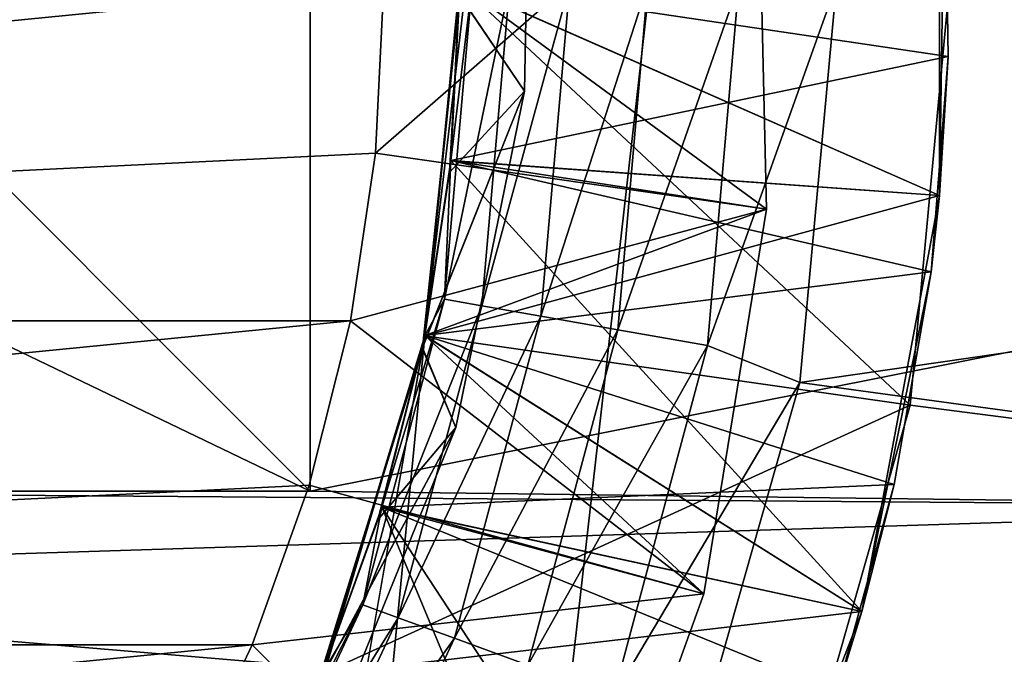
# Model space of a CAD drawing. Header units: inches. Extents: x -9.1 to 9.1, y 0 to 18.8.
# Tile 398 of 565: x 8.6815 to 8.7223, y 8.8182 to 8.8445. Entities that reach past the tile are written whole.
import ezdxf

# ---------------------------------------------------------------- set-up
doc = ezdxf.new("R2010")
doc.units = ezdxf.units.IN
doc.header["$LTSCALE"] = 65.185185
doc.header["$MEASUREMENT"] = 0
for name, color, linetype in [('204', 7, 'CONTINUOUS'), ('206', 7, 'CONTINUOUS'), ('26', 7, 'CONTINUOUS'), ('305', 7, 'CONTINUOUS'), ('306', 7, 'CONTINUOUS'), ('307', 7, 'CONTINUOUS'), ('308', 7, 'CONTINUOUS'), ('309', 7, 'CONTINUOUS'), ('312', 7, 'CONTINUOUS'), ('315', 7, 'CONTINUOUS'), ('316', 7, 'CONTINUOUS'), ('320', 7, 'CONTINUOUS'), ('321', 7, 'CONTINUOUS'), ('323', 7, 'CONTINUOUS'), ('324', 7, 'CONTINUOUS'), ('326', 7, 'CONTINUOUS'), ('328', 7, 'CONTINUOUS'), ('331', 7, 'CONTINUOUS'), ('332', 7, 'CONTINUOUS'), ('341', 7, 'CONTINUOUS'), ('346', 7, 'CONTINUOUS'), ('354', 7, 'CONTINUOUS'), ('355', 7, 'CONTINUOUS'), ('856', 7, 'CONTINUOUS'), ('951', 7, 'CONTINUOUS'), ('952', 7, 'CONTINUOUS'), ('953', 7, 'CONTINUOUS'), ('954', 7, 'CONTINUOUS'), ('955', 7, 'CONTINUOUS'), ('956', 7, 'CONTINUOUS'), ('957', 7, 'CONTINUOUS'), ('958', 7, 'CONTINUOUS')]:
    doc.layers.add(name, color=color, linetype=linetype)

msp = doc.modelspace()

# ---------------------------------------------------------------- linework, layer by layer
at = {"layer": '204', "color": 252, "linetype": 'Continuous', "true_color": 0x969696}
for points in [[(8.72, 8.846, 6.407), (8.872208, 8.80874, 6.407), (8.718383, 8.828544, 6.407), (8.72, 8.846, 6.407)], [(8.875, 8.846, 6.407), (8.872208, 8.80874, 6.407), (8.72, 8.846, 6.407), (8.875, 8.846, 6.407)], [(8.718383, 8.828544, 6.407), (8.872208, 8.80874, 6.407), (8.713585, 8.811682, 6.407), (8.718383, 8.828544, 6.407)]]:
    msp.add_3dface(points, dxfattribs=at)
at = {"layer": '206', "color": 252, "linetype": 'Continuous', "true_color": 0x969696}
for points in [[(8.72, 8.846, 6.532), (8.718383, 8.828544, 6.407), (8.718382, 8.828543, 6.532), (8.72, 8.846, 6.532)], [(8.72, 8.846, 6.407), (8.718383, 8.828544, 6.407), (8.72, 8.846, 6.532), (8.72, 8.846, 6.407)], [(8.718383, 8.828544, 6.407), (8.713585, 8.811682, 6.407), (8.718382, 8.828543, 6.532), (8.718383, 8.828544, 6.407)], [(8.718382, 8.828543, 6.532), (8.713585, 8.811682, 6.407), (8.713585, 8.811682, 6.532), (8.718382, 8.828543, 6.532)]]:
    msp.add_3dface(points, dxfattribs=at)
at = {"layer": '26', "color": 253, "linetype": 'Continuous', "true_color": 0xaab4c3}
for points in [[(8.67192, 8.305855, 6.625), (8.932, 10.832638, 6.625), (8.653742, 8.369438, 6.625), (8.67192, 8.305855, 6.625)], [(8.653742, 8.369438, 6.625), (8.932, 10.832638, 6.625), (8.698267, 8.831426, 6.625), (8.653742, 8.369438, 6.625)], [(8.776951, 7.837035, 6.625), (8.932, 10.832638, 6.625), (8.67192, 8.305855, 6.625), (8.776951, 7.837035, 6.625)], [(8.698267, 8.831426, 6.625), (8.932, 10.832638, 6.625), (8.699703, 8.846, 6.625), (8.698267, 8.831426, 6.625)], [(8.595989, 8.488177, 6.625), (8.628317, 8.430487, 6.625), (8.698267, 8.831426, 6.625), (8.595989, 8.488177, 6.625)], [(8.694016, 8.817413, 6.625), (8.595989, 8.488177, 6.625), (8.698267, 8.831426, 6.625), (8.694016, 8.817413, 6.625)], [(8.628317, 8.430487, 6.625), (8.653742, 8.369438, 6.625), (8.698267, 8.831426, 6.625), (8.628317, 8.430487, 6.625)]]:
    msp.add_3dface(points, dxfattribs=at)
at = {"layer": '305', "color": 252, "linetype": 'Continuous', "true_color": 0x969696}
for points in [[(8.699342, 8.838671, 7.041144), (8.699703, 8.845994, 7.041656), (8.699343, 8.838683, 7.045054), (8.699342, 8.838671, 7.041144)], [(8.699343, 8.838683, 7.045054), (8.699703, 8.845994, 7.041656), (8.699703, 8.846006, 7.045563), (8.699343, 8.838683, 7.045054)], [(8.698266, 8.83142, 7.040639), (8.699342, 8.838671, 7.041144), (8.698268, 8.831431, 7.044548), (8.698266, 8.83142, 7.040639)], [(8.698268, 8.831431, 7.044548), (8.699342, 8.838671, 7.041144), (8.699343, 8.838683, 7.045054), (8.698268, 8.831431, 7.044548)], [(8.696484, 8.824309, 7.040144), (8.698266, 8.83142, 7.040639), (8.696487, 8.824319, 7.044051), (8.696484, 8.824309, 7.040144)], [(8.696487, 8.824319, 7.044051), (8.698266, 8.83142, 7.040639), (8.698268, 8.831431, 7.044548), (8.696487, 8.824319, 7.044051)], [(8.694014, 8.817408, 7.039663), (8.696484, 8.824309, 7.040144), (8.694018, 8.817416, 7.04357), (8.694014, 8.817408, 7.039663)], [(8.694018, 8.817416, 7.04357), (8.696484, 8.824309, 7.040144), (8.696487, 8.824319, 7.044051), (8.694018, 8.817416, 7.04357)]]:
    msp.add_3dface(points, dxfattribs=at)
at = {"layer": '306', "color": 252, "linetype": 'Continuous', "true_color": 0x969696}
for points in [[(8.719595, 8.837236, 7.029455), (8.719595, 8.854764, 7.026513), (8.719595, 8.854767, 7.030416), (8.719595, 8.837236, 7.029455)], [(8.719595, 8.837233, 7.025553), (8.719595, 8.854764, 7.026513), (8.719595, 8.837236, 7.029455), (8.719595, 8.837233, 7.025553)], [(8.716373, 8.820001, 7.028512), (8.719595, 8.837233, 7.025553), (8.719595, 8.837236, 7.029455), (8.716373, 8.820001, 7.028512)], [(8.716373, 8.819999, 7.024606), (8.719595, 8.837233, 7.025553), (8.716373, 8.820001, 7.028512), (8.716373, 8.819999, 7.024606)], [(8.71004, 8.803654, 7.027618), (8.716373, 8.819999, 7.024606), (8.716373, 8.820001, 7.028512), (8.71004, 8.803654, 7.027618)], [(8.71004, 8.803654, 7.023711), (8.716373, 8.819999, 7.024606), (8.71004, 8.803654, 7.027618), (8.71004, 8.803654, 7.023711)]]:
    msp.add_3dface(points, dxfattribs=at)
at = {"layer": '307', "color": 252, "linetype": 'Continuous', "true_color": 0x969696}
for points in [[(8.700231, 8.846, 6.330597), (8.699343, 8.838678, 6.334625), (8.699088, 8.832936, 6.330597), (8.700231, 8.846, 6.330597)], [(8.700231, 8.846, 6.330597), (8.699088, 8.832936, 6.330597), (8.70179, 8.846, 6.326823), (8.700231, 8.846, 6.330597)], [(8.70179, 8.846, 6.326823), (8.699088, 8.832936, 6.330597), (8.700623, 8.832666, 6.326823), (8.70179, 8.846, 6.326823)], [(8.699703, 8.846, 6.334625), (8.699343, 8.838678, 6.334625), (8.700231, 8.846, 6.330597), (8.699703, 8.846, 6.334625)], [(8.70179, 8.846, 6.326823), (8.700623, 8.832666, 6.326823), (8.704273, 8.846, 6.323582), (8.70179, 8.846, 6.326823)], [(8.704273, 8.846, 6.323582), (8.700623, 8.832666, 6.326823), (8.703069, 8.832234, 6.323582), (8.704273, 8.846, 6.323582)], [(8.704273, 8.846, 6.323582), (8.703069, 8.832234, 6.323582), (8.707511, 8.846, 6.321095), (8.704273, 8.846, 6.323582)], [(8.707511, 8.846, 6.321095), (8.703069, 8.832234, 6.323582), (8.706258, 8.831672, 6.321095), (8.707511, 8.846, 6.321095)], [(8.709973, 8.831017, 6.319532), (8.711283, 8.846, 6.319532), (8.706258, 8.831672, 6.321095), (8.709973, 8.831017, 6.319532)], [(8.711283, 8.846, 6.319532), (8.707511, 8.846, 6.321095), (8.706258, 8.831672, 6.321095), (8.711283, 8.846, 6.319532)], [(8.713805, 8.829485, 6.319), (8.715328, 8.846, 6.319), (8.709973, 8.831017, 6.319532), (8.713805, 8.829485, 6.319)], [(8.709973, 8.831017, 6.319532), (8.715328, 8.846, 6.319), (8.711283, 8.846, 6.319532), (8.709973, 8.831017, 6.319532)], [(8.699343, 8.838678, 6.334625), (8.698267, 8.831426, 6.334625), (8.699088, 8.832936, 6.330597), (8.699343, 8.838678, 6.334625)], [(8.699088, 8.832936, 6.330597), (8.696486, 8.824315, 6.334625), (8.695694, 8.82027, 6.330597), (8.699088, 8.832936, 6.330597)], [(8.699088, 8.832936, 6.330597), (8.695694, 8.82027, 6.330597), (8.700623, 8.832666, 6.326823), (8.699088, 8.832936, 6.330597)], [(8.698267, 8.831426, 6.334625), (8.696486, 8.824315, 6.334625), (8.699088, 8.832936, 6.330597), (8.698267, 8.831426, 6.334625)], [(8.700623, 8.832666, 6.326823), (8.695694, 8.82027, 6.330597), (8.697159, 8.819736, 6.326823), (8.700623, 8.832666, 6.326823)], [(8.700623, 8.832666, 6.326823), (8.697159, 8.819736, 6.326823), (8.703069, 8.832234, 6.323582), (8.700623, 8.832666, 6.326823)], [(8.703069, 8.832234, 6.323582), (8.697159, 8.819736, 6.326823), (8.699492, 8.818887, 6.323582), (8.703069, 8.832234, 6.323582)], [(8.703069, 8.832234, 6.323582), (8.699492, 8.818887, 6.323582), (8.706258, 8.831672, 6.321095), (8.703069, 8.832234, 6.323582)], [(8.706258, 8.831672, 6.321095), (8.699492, 8.818887, 6.323582), (8.702535, 8.817779, 6.321095), (8.706258, 8.831672, 6.321095)], [(8.709973, 8.831017, 6.319532), (8.706258, 8.831672, 6.321095), (8.702535, 8.817779, 6.321095), (8.709973, 8.831017, 6.319532)], [(8.70608, 8.816489, 6.319532), (8.709973, 8.831017, 6.319532), (8.702535, 8.817779, 6.321095), (8.70608, 8.816489, 6.319532)], [(8.70608, 8.816489, 6.319532), (8.713805, 8.829485, 6.319), (8.709973, 8.831017, 6.319532), (8.70608, 8.816489, 6.319532)], [(8.709252, 8.813431, 6.319), (8.713805, 8.829485, 6.319), (8.70608, 8.816489, 6.319532), (8.709252, 8.813431, 6.319)], [(8.696486, 8.824315, 6.334625), (8.694016, 8.817413, 6.334625), (8.695694, 8.82027, 6.330597), (8.696486, 8.824315, 6.334625)], [(8.695694, 8.82027, 6.330597), (8.690882, 8.810785, 6.334625), (8.690152, 8.808385, 6.330597), (8.695694, 8.82027, 6.330597)], [(8.695694, 8.82027, 6.330597), (8.690152, 8.808385, 6.330597), (8.697159, 8.819736, 6.326823), (8.695694, 8.82027, 6.330597)], [(8.694016, 8.817413, 6.334625), (8.690882, 8.810785, 6.334625), (8.695694, 8.82027, 6.330597), (8.694016, 8.817413, 6.334625)], [(8.697159, 8.819736, 6.326823), (8.690152, 8.808385, 6.330597), (8.691502, 8.807605, 6.326823), (8.697159, 8.819736, 6.326823)], [(8.697159, 8.819736, 6.326823), (8.691502, 8.807605, 6.326823), (8.699492, 8.818887, 6.323582), (8.697159, 8.819736, 6.326823)], [(8.699492, 8.818887, 6.323582), (8.691502, 8.807605, 6.326823), (8.693653, 8.806363, 6.323582), (8.699492, 8.818887, 6.323582)], [(8.699492, 8.818887, 6.323582), (8.693653, 8.806363, 6.323582), (8.702535, 8.817779, 6.321095), (8.699492, 8.818887, 6.323582)]]:
    msp.add_3dface(points, dxfattribs=at)
at = {"layer": '308', "color": 252, "linetype": 'Continuous', "true_color": 0x969696}
for points in [[(8.719595, 8.837236, 6.935705), (8.719595, 8.854764, 6.932763), (8.719595, 8.854767, 6.936666), (8.719595, 8.837236, 6.935705)], [(8.719595, 8.837233, 6.931803), (8.719595, 8.854764, 6.932763), (8.719595, 8.837236, 6.935705), (8.719595, 8.837233, 6.931803)], [(8.716373, 8.820001, 6.934762), (8.719595, 8.837233, 6.931803), (8.719595, 8.837236, 6.935705), (8.716373, 8.820001, 6.934762)], [(8.716373, 8.819999, 6.930856), (8.719595, 8.837233, 6.931803), (8.716373, 8.820001, 6.934762), (8.716373, 8.819999, 6.930856)], [(8.71004, 8.803654, 6.933868), (8.716373, 8.819999, 6.930856), (8.716373, 8.820001, 6.934762), (8.71004, 8.803654, 6.933868)], [(8.71004, 8.803654, 6.929961), (8.716373, 8.819999, 6.930856), (8.71004, 8.803654, 6.933868), (8.71004, 8.803654, 6.929961)]]:
    msp.add_3dface(points, dxfattribs=at)
at = {"layer": '309', "color": 252, "linetype": 'Continuous', "true_color": 0x969696}
for points in [[(8.719595, 8.837236, 6.998205), (8.719595, 8.854764, 6.995263), (8.719595, 8.854767, 6.999166), (8.719595, 8.837236, 6.998205)], [(8.719595, 8.837233, 6.994303), (8.719595, 8.854764, 6.995263), (8.719595, 8.837236, 6.998205), (8.719595, 8.837233, 6.994303)], [(8.716373, 8.820001, 6.997262), (8.719595, 8.837233, 6.994303), (8.719595, 8.837236, 6.998205), (8.716373, 8.820001, 6.997262)], [(8.716373, 8.819999, 6.993356), (8.719595, 8.837233, 6.994303), (8.716373, 8.820001, 6.997262), (8.716373, 8.819999, 6.993356)], [(8.71004, 8.803654, 6.996368), (8.716373, 8.819999, 6.993356), (8.716373, 8.820001, 6.997262), (8.71004, 8.803654, 6.996368)], [(8.71004, 8.803654, 6.992461), (8.716373, 8.819999, 6.993356), (8.71004, 8.803654, 6.996368), (8.71004, 8.803654, 6.992461)]]:
    msp.add_3dface(points, dxfattribs=at)
at = {"layer": '312', "color": 252, "linetype": 'Continuous', "true_color": 0x969696}
for points in [[(8.719595, 8.837236, 6.966955), (8.719595, 8.854764, 6.964013), (8.719595, 8.854767, 6.967916), (8.719595, 8.837236, 6.966955)], [(8.719595, 8.837233, 6.963053), (8.719595, 8.854764, 6.964013), (8.719595, 8.837236, 6.966955), (8.719595, 8.837233, 6.963053)], [(8.716373, 8.820001, 6.966012), (8.719595, 8.837233, 6.963053), (8.719595, 8.837236, 6.966955), (8.716373, 8.820001, 6.966012)], [(8.716373, 8.819999, 6.962106), (8.719595, 8.837233, 6.963053), (8.716373, 8.820001, 6.966012), (8.716373, 8.819999, 6.962106)], [(8.71004, 8.803654, 6.965118), (8.716373, 8.819999, 6.962106), (8.716373, 8.820001, 6.966012), (8.71004, 8.803654, 6.965118)], [(8.71004, 8.803654, 6.961211), (8.716373, 8.819999, 6.962106), (8.71004, 8.803654, 6.965118), (8.71004, 8.803654, 6.961211)]]:
    msp.add_3dface(points, dxfattribs=at)
at = {"layer": '315', "color": 252, "linetype": 'Continuous', "true_color": 0x969696}
for points in [[(8.719595, 8.837236, 6.904455), (8.719595, 8.854764, 6.901513), (8.719595, 8.854767, 6.905416), (8.719595, 8.837236, 6.904455)], [(8.719595, 8.837233, 6.900553), (8.719595, 8.854764, 6.901513), (8.719595, 8.837236, 6.904455), (8.719595, 8.837233, 6.900553)], [(8.716373, 8.820001, 6.903512), (8.719595, 8.837233, 6.900553), (8.719595, 8.837236, 6.904455), (8.716373, 8.820001, 6.903512)], [(8.716373, 8.819999, 6.899606), (8.719595, 8.837233, 6.900553), (8.716373, 8.820001, 6.903512), (8.716373, 8.819999, 6.899606)], [(8.71004, 8.803654, 6.902618), (8.716373, 8.819999, 6.899606), (8.716373, 8.820001, 6.903512), (8.71004, 8.803654, 6.902618)], [(8.71004, 8.803654, 6.898711), (8.716373, 8.819999, 6.899606), (8.71004, 8.803654, 6.902618), (8.71004, 8.803654, 6.898711)]]:
    msp.add_3dface(points, dxfattribs=at)
at = {"layer": '316', "color": 252, "linetype": 'Continuous', "true_color": 0x969696}
for points in [[(8.712423, 8.836664, 7.052643), (8.712048, 8.852801, 7.05325), (8.696218, 8.838986, 7.069), (8.712423, 8.836664, 7.052643)], [(8.696218, 8.838986, 7.069), (8.712048, 8.852801, 7.05325), (8.696563, 8.846, 7.069), (8.696218, 8.838986, 7.069)], [(8.695188, 8.832039, 7.069), (8.712423, 8.836664, 7.052643), (8.696218, 8.838986, 7.069), (8.695188, 8.832039, 7.069)], [(8.709829, 8.820729, 7.052049), (8.712423, 8.836664, 7.052643), (8.695188, 8.832039, 7.069), (8.709829, 8.820729, 7.052049)], [(8.693481, 8.825226, 7.069), (8.709829, 8.820729, 7.052049), (8.695188, 8.832039, 7.069), (8.693481, 8.825226, 7.069)], [(8.691115, 8.818614, 7.069), (8.709829, 8.820729, 7.052049), (8.693481, 8.825226, 7.069), (8.691115, 8.818614, 7.069)], [(8.704325, 8.805487, 7.051491), (8.709829, 8.820729, 7.052049), (8.691115, 8.818614, 7.069), (8.704325, 8.805487, 7.051491)], [(8.688112, 8.812265, 7.069), (8.704325, 8.805487, 7.051491), (8.691115, 8.818614, 7.069), (8.688112, 8.812265, 7.069)]]:
    msp.add_3dface(points, dxfattribs=at)
at = {"layer": '320', "color": 252, "linetype": 'Continuous', "true_color": 0x969696}
for points in [[(8.719595, 8.837236, 6.841955), (8.719813, 8.851951, 6.838858), (8.719595, 8.854767, 6.842916), (8.719595, 8.837236, 6.841955)], [(8.719953, 8.842999, 6.838367), (8.719813, 8.851951, 6.838858), (8.719595, 8.837236, 6.841955), (8.719953, 8.842999, 6.838367)], [(8.719248, 8.834074, 6.83788), (8.719953, 8.842999, 6.838367), (8.719595, 8.837236, 6.841955), (8.719248, 8.834074, 6.83788)], [(8.716373, 8.820001, 6.841012), (8.719248, 8.834074, 6.83788), (8.719595, 8.837236, 6.841955), (8.716373, 8.820001, 6.841012)], [(8.717708, 8.825257, 6.837395), (8.719248, 8.834074, 6.83788), (8.716373, 8.820001, 6.841012), (8.717708, 8.825257, 6.837395)], [(8.715344, 8.816623, 6.83692), (8.717708, 8.825257, 6.837395), (8.716373, 8.820001, 6.841012), (8.715344, 8.816623, 6.83692)], [(8.71004, 8.803654, 6.840118), (8.715344, 8.816623, 6.83692), (8.716373, 8.820001, 6.841012), (8.71004, 8.803654, 6.840118)]]:
    msp.add_3dface(points, dxfattribs=at)
at = {"layer": '321', "color": 252, "linetype": 'Continuous', "true_color": 0x969696}
for points in [[(8.702656, 8.855751, 6.821495), (8.702398, 8.841551, 6.820977), (8.699701, 8.845545, 6.819), (8.702656, 8.855751, 6.821495)], [(8.699701, 8.845545, 6.819), (8.702398, 8.841551, 6.820977), (8.698166, 8.830926, 6.819), (8.699701, 8.845545, 6.819)], [(8.702398, 8.841551, 6.820977), (8.699552, 8.82762, 6.820458), (8.698166, 8.830926, 6.819), (8.702398, 8.841551, 6.820977)], [(8.698166, 8.830926, 6.819), (8.699552, 8.82762, 6.820458), (8.693797, 8.81689, 6.819), (8.698166, 8.830926, 6.819)], [(8.699552, 8.82762, 6.820458), (8.694202, 8.814417, 6.819956), (8.693797, 8.81689, 6.819), (8.699552, 8.82762, 6.820458)]]:
    msp.add_3dface(points, dxfattribs=at)
at = {"layer": '323', "color": 252, "linetype": 'Continuous', "true_color": 0x969696}
for points in [[(8.719595, 8.837236, 6.873205), (8.719595, 8.854764, 6.870263), (8.719595, 8.854767, 6.874166), (8.719595, 8.837236, 6.873205)], [(8.719595, 8.837233, 6.869303), (8.719595, 8.854764, 6.870263), (8.719595, 8.837236, 6.873205), (8.719595, 8.837233, 6.869303)], [(8.716373, 8.820001, 6.872262), (8.719595, 8.837233, 6.869303), (8.719595, 8.837236, 6.873205), (8.716373, 8.820001, 6.872262)], [(8.716373, 8.819999, 6.868356), (8.719595, 8.837233, 6.869303), (8.716373, 8.820001, 6.872262), (8.716373, 8.819999, 6.868356)], [(8.71004, 8.803654, 6.871368), (8.716373, 8.819999, 6.868356), (8.716373, 8.820001, 6.872262), (8.71004, 8.803654, 6.871368)], [(8.71004, 8.803654, 6.867461), (8.716373, 8.819999, 6.868356), (8.71004, 8.803654, 6.871368), (8.71004, 8.803654, 6.867461)]]:
    msp.add_3dface(points, dxfattribs=at)
at = {"layer": '324', "color": 252, "linetype": 'Continuous', "true_color": 0x969696}
for points in [[(8.702398, 8.841551, 6.820977), (8.702656, 8.855751, 6.821495), (8.699701, 8.845537, 6.822874), (8.702398, 8.841551, 6.820977)], [(8.699703, 8.845994, 7.041656), (8.719595, 8.837236, 7.029455), (8.719595, 8.854767, 7.030416), (8.699703, 8.845994, 7.041656)], [(8.719595, 8.837236, 6.935705), (8.719595, 8.854767, 6.936666), (8.699703, 8.845994, 6.947906), (8.719595, 8.837236, 6.935705)], [(8.719595, 8.837236, 6.998205), (8.719595, 8.854767, 6.999166), (8.699703, 8.845994, 7.010406), (8.719595, 8.837236, 6.998205)], [(8.719595, 8.837236, 6.966955), (8.719595, 8.854767, 6.967916), (8.699703, 8.845994, 6.979156), (8.719595, 8.837236, 6.966955)], [(8.719595, 8.837236, 6.904455), (8.719595, 8.854767, 6.905416), (8.699703, 8.845994, 6.916656), (8.719595, 8.837236, 6.904455)], [(8.719595, 8.837236, 6.841955), (8.719595, 8.854767, 6.842916), (8.699703, 8.845994, 6.854156), (8.719595, 8.837236, 6.841955)], [(8.719595, 8.837236, 6.873205), (8.719595, 8.854767, 6.874166), (8.699703, 8.845994, 6.885406), (8.719595, 8.837236, 6.873205)], [(8.699703, 8.845994, 7.041656), (8.699342, 8.838671, 7.041144), (8.719595, 8.837236, 7.029455), (8.699703, 8.845994, 7.041656)], [(8.699342, 8.838671, 6.947394), (8.719595, 8.837236, 6.935705), (8.699703, 8.845994, 6.947906), (8.699342, 8.838671, 6.947394)], [(8.699342, 8.838671, 7.009894), (8.719595, 8.837236, 6.998205), (8.699703, 8.845994, 7.010406), (8.699342, 8.838671, 7.009894)], [(8.699342, 8.838671, 6.978644), (8.719595, 8.837236, 6.966955), (8.699703, 8.845994, 6.979156), (8.699342, 8.838671, 6.978644)], [(8.699342, 8.838671, 6.916144), (8.719595, 8.837236, 6.904455), (8.699703, 8.845994, 6.916656), (8.699342, 8.838671, 6.916144)], [(8.699342, 8.838671, 6.853644), (8.719595, 8.837236, 6.841955), (8.699703, 8.845994, 6.854156), (8.699342, 8.838671, 6.853644)], [(8.699342, 8.838671, 6.884894), (8.719595, 8.837236, 6.873205), (8.699703, 8.845994, 6.885406), (8.699342, 8.838671, 6.884894)], [(8.699293, 8.838188, 6.82236), (8.702398, 8.841551, 6.820977), (8.699701, 8.845537, 6.822874), (8.699293, 8.838188, 6.82236)], [(8.699552, 8.82762, 6.820458), (8.702398, 8.841551, 6.820977), (8.698163, 8.830914, 6.821854), (8.699552, 8.82762, 6.820458)], [(8.698163, 8.830914, 6.821854), (8.702398, 8.841551, 6.820977), (8.699293, 8.838188, 6.82236), (8.698163, 8.830914, 6.821854)], [(8.699342, 8.838671, 7.041144), (8.698266, 8.83142, 7.040639), (8.719595, 8.837236, 7.029455), (8.699342, 8.838671, 7.041144)], [(8.698266, 8.83142, 6.946889), (8.719595, 8.837236, 6.935705), (8.699342, 8.838671, 6.947394), (8.698266, 8.83142, 6.946889)], [(8.698266, 8.83142, 7.009389), (8.719595, 8.837236, 6.998205), (8.699342, 8.838671, 7.009894), (8.698266, 8.83142, 7.009389)], [(8.698266, 8.83142, 6.978139), (8.719595, 8.837236, 6.966955), (8.699342, 8.838671, 6.978644), (8.698266, 8.83142, 6.978139)], [(8.698266, 8.83142, 6.915639), (8.719595, 8.837236, 6.904455), (8.699342, 8.838671, 6.916144), (8.698266, 8.83142, 6.915639)], [(8.698266, 8.83142, 6.853139), (8.719595, 8.837236, 6.841955), (8.699342, 8.838671, 6.853644), (8.698266, 8.83142, 6.853139)], [(8.698266, 8.83142, 6.884389), (8.719595, 8.837236, 6.873205), (8.699342, 8.838671, 6.884894), (8.698266, 8.83142, 6.884389)], [(8.698266, 8.83142, 7.040639), (8.716373, 8.820001, 7.028512), (8.719595, 8.837236, 7.029455), (8.698266, 8.83142, 7.040639)], [(8.716373, 8.820001, 6.934762), (8.719595, 8.837236, 6.935705), (8.698266, 8.83142, 6.946889), (8.716373, 8.820001, 6.934762)], [(8.716373, 8.820001, 6.997262), (8.719595, 8.837236, 6.998205), (8.698266, 8.83142, 7.009389), (8.716373, 8.820001, 6.997262)], [(8.716373, 8.820001, 6.966012), (8.719595, 8.837236, 6.966955), (8.698266, 8.83142, 6.978139), (8.716373, 8.820001, 6.966012)], [(8.716373, 8.820001, 6.903512), (8.719595, 8.837236, 6.904455), (8.698266, 8.83142, 6.915639), (8.716373, 8.820001, 6.903512)], [(8.716373, 8.820001, 6.841012), (8.719595, 8.837236, 6.841955), (8.698266, 8.83142, 6.853139), (8.716373, 8.820001, 6.841012)], [(8.716373, 8.820001, 6.872262), (8.719595, 8.837236, 6.873205), (8.698266, 8.83142, 6.884389), (8.716373, 8.820001, 6.872262)], [(8.698266, 8.83142, 7.040639), (8.696484, 8.824309, 7.040144), (8.716373, 8.820001, 7.028512), (8.698266, 8.83142, 7.040639)], [(8.696484, 8.824309, 6.946394), (8.716373, 8.820001, 6.934762), (8.698266, 8.83142, 6.946889), (8.696484, 8.824309, 6.946394)], [(8.696484, 8.824309, 7.008894), (8.716373, 8.820001, 6.997262), (8.698266, 8.83142, 7.009389), (8.696484, 8.824309, 7.008894)], [(8.696484, 8.824309, 6.977644), (8.716373, 8.820001, 6.966012), (8.698266, 8.83142, 6.978139), (8.696484, 8.824309, 6.977644)], [(8.696484, 8.824309, 6.915144), (8.716373, 8.820001, 6.903512), (8.698266, 8.83142, 6.915639), (8.696484, 8.824309, 6.915144)], [(8.696484, 8.824309, 6.852644), (8.716373, 8.820001, 6.841012), (8.698266, 8.83142, 6.853139), (8.696484, 8.824309, 6.852644)], [(8.696484, 8.824309, 6.883894), (8.716373, 8.820001, 6.872262), (8.698266, 8.83142, 6.884389), (8.696484, 8.824309, 6.883894)], [(8.696325, 8.823791, 6.821358), (8.699552, 8.82762, 6.820458), (8.698163, 8.830914, 6.821854), (8.696325, 8.823791, 6.821358)], [(8.694202, 8.814417, 6.819956), (8.699552, 8.82762, 6.820458), (8.693794, 8.816882, 6.820877), (8.694202, 8.814417, 6.819956)], [(8.693794, 8.816882, 6.820877), (8.699552, 8.82762, 6.820458), (8.696325, 8.823791, 6.821358), (8.693794, 8.816882, 6.820877)], [(8.696484, 8.824309, 7.040144), (8.694014, 8.817408, 7.039663), (8.716373, 8.820001, 7.028512), (8.696484, 8.824309, 7.040144)], [(8.694014, 8.817408, 6.945913), (8.716373, 8.820001, 6.934762), (8.696484, 8.824309, 6.946394), (8.694014, 8.817408, 6.945913)], [(8.694014, 8.817408, 7.008413), (8.716373, 8.820001, 6.997262), (8.696484, 8.824309, 7.008894), (8.694014, 8.817408, 7.008413)], [(8.694014, 8.817408, 6.977163), (8.716373, 8.820001, 6.966012), (8.696484, 8.824309, 6.977644), (8.694014, 8.817408, 6.977163)], [(8.694014, 8.817408, 6.914663), (8.716373, 8.820001, 6.903512), (8.696484, 8.824309, 6.915144), (8.694014, 8.817408, 6.914663)], [(8.694014, 8.817408, 6.852163), (8.716373, 8.820001, 6.841012), (8.696484, 8.824309, 6.852644), (8.694014, 8.817408, 6.852163)], [(8.694014, 8.817408, 6.883413), (8.716373, 8.820001, 6.872262), (8.696484, 8.824309, 6.883894), (8.694014, 8.817408, 6.883413)], [(8.694014, 8.817408, 7.039663), (8.71004, 8.803654, 7.027618), (8.716373, 8.820001, 7.028512), (8.694014, 8.817408, 7.039663)], [(8.71004, 8.803654, 6.933868), (8.716373, 8.820001, 6.934762), (8.694014, 8.817408, 6.945913), (8.71004, 8.803654, 6.933868)], [(8.71004, 8.803654, 6.996368), (8.716373, 8.820001, 6.997262), (8.694014, 8.817408, 7.008413), (8.71004, 8.803654, 6.996368)], [(8.71004, 8.803654, 6.965118), (8.716373, 8.820001, 6.966012), (8.694014, 8.817408, 6.977163), (8.71004, 8.803654, 6.965118)], [(8.71004, 8.803654, 6.902618), (8.716373, 8.820001, 6.903512), (8.694014, 8.817408, 6.914663), (8.71004, 8.803654, 6.902618)], [(8.71004, 8.803654, 6.840118), (8.716373, 8.820001, 6.841012), (8.694014, 8.817408, 6.852163), (8.71004, 8.803654, 6.840118)], [(8.71004, 8.803654, 6.871368), (8.716373, 8.820001, 6.872262), (8.694014, 8.817408, 6.883413), (8.71004, 8.803654, 6.871368)]]:
    msp.add_3dface(points, dxfattribs=at)
at = {"layer": '326', "color": 252, "linetype": 'Continuous', "true_color": 0x969696}
for points in [[(8.719595, 8.854764, 7.026513), (8.719595, 8.837233, 7.025553), (8.699703, 8.846006, 7.014313), (8.719595, 8.854764, 7.026513)], [(8.719595, 8.854764, 6.932763), (8.719595, 8.837233, 6.931803), (8.699703, 8.846006, 6.920563), (8.719595, 8.854764, 6.932763)], [(8.719595, 8.854764, 6.995263), (8.719595, 8.837233, 6.994303), (8.699703, 8.846006, 6.983063), (8.719595, 8.854764, 6.995263)], [(8.719595, 8.854764, 6.964013), (8.719595, 8.837233, 6.963053), (8.699703, 8.846006, 6.951813), (8.719595, 8.854764, 6.964013)], [(8.719595, 8.854764, 6.901513), (8.719595, 8.837233, 6.900553), (8.699703, 8.846006, 6.889313), (8.719595, 8.854764, 6.901513)], [(8.719595, 8.854764, 6.870263), (8.719595, 8.837233, 6.869303), (8.699703, 8.846006, 6.858063), (8.719595, 8.854764, 6.870263)], [(8.699703, 8.846006, 7.045563), (8.712048, 8.852801, 7.05325), (8.712423, 8.836664, 7.052643), (8.699703, 8.846006, 7.045563)], [(8.719813, 8.851951, 6.838858), (8.719953, 8.842999, 6.838367), (8.699703, 8.846006, 6.826813), (8.719813, 8.851951, 6.838858)], [(8.699343, 8.838683, 7.045054), (8.699703, 8.846006, 7.045563), (8.712423, 8.836664, 7.052643), (8.699343, 8.838683, 7.045054)], [(8.699703, 8.846006, 7.014313), (8.719595, 8.837233, 7.025553), (8.699343, 8.838683, 7.013804), (8.699703, 8.846006, 7.014313)], [(8.699703, 8.846006, 6.920563), (8.719595, 8.837233, 6.931803), (8.699343, 8.838683, 6.920054), (8.699703, 8.846006, 6.920563)], [(8.699703, 8.846006, 6.983063), (8.719595, 8.837233, 6.994303), (8.699343, 8.838683, 6.982554), (8.699703, 8.846006, 6.983063)], [(8.699703, 8.846006, 6.951813), (8.719595, 8.837233, 6.963053), (8.699343, 8.838683, 6.951304), (8.699703, 8.846006, 6.951813)], [(8.699703, 8.846006, 6.889313), (8.719595, 8.837233, 6.900553), (8.699343, 8.838683, 6.888804), (8.699703, 8.846006, 6.889313)], [(8.699703, 8.846006, 6.826813), (8.719953, 8.842999, 6.838367), (8.699343, 8.838683, 6.826304), (8.699703, 8.846006, 6.826813)], [(8.699703, 8.846006, 6.858063), (8.719595, 8.837233, 6.869303), (8.699343, 8.838683, 6.857554), (8.699703, 8.846006, 6.858063)], [(8.719953, 8.842999, 6.838367), (8.719248, 8.834074, 6.83788), (8.699343, 8.838683, 6.826304), (8.719953, 8.842999, 6.838367)], [(8.698268, 8.831431, 7.044548), (8.699343, 8.838683, 7.045054), (8.712423, 8.836664, 7.052643), (8.698268, 8.831431, 7.044548)], [(8.699343, 8.838683, 7.013804), (8.716373, 8.819999, 7.024606), (8.698268, 8.831431, 7.013298), (8.699343, 8.838683, 7.013804)], [(8.699343, 8.838683, 6.920054), (8.716373, 8.819999, 6.930856), (8.698268, 8.831431, 6.919548), (8.699343, 8.838683, 6.920054)], [(8.699343, 8.838683, 6.982554), (8.716373, 8.819999, 6.993356), (8.698268, 8.831431, 6.982048), (8.699343, 8.838683, 6.982554)], [(8.699343, 8.838683, 6.951304), (8.716373, 8.819999, 6.962106), (8.698268, 8.831431, 6.950798), (8.699343, 8.838683, 6.951304)], [(8.699343, 8.838683, 6.888804), (8.716373, 8.819999, 6.899606), (8.698268, 8.831431, 6.888298), (8.699343, 8.838683, 6.888804)], [(8.699343, 8.838683, 6.826304), (8.719248, 8.834074, 6.83788), (8.698268, 8.831431, 6.825798), (8.699343, 8.838683, 6.826304)], [(8.699343, 8.838683, 6.857554), (8.716373, 8.819999, 6.868356), (8.698268, 8.831431, 6.857048), (8.699343, 8.838683, 6.857554)], [(8.719595, 8.837233, 7.025553), (8.716373, 8.819999, 7.024606), (8.699343, 8.838683, 7.013804), (8.719595, 8.837233, 7.025553)], [(8.719595, 8.837233, 6.931803), (8.716373, 8.819999, 6.930856), (8.699343, 8.838683, 6.920054), (8.719595, 8.837233, 6.931803)], [(8.719595, 8.837233, 6.994303), (8.716373, 8.819999, 6.993356), (8.699343, 8.838683, 6.982554), (8.719595, 8.837233, 6.994303)], [(8.719595, 8.837233, 6.963053), (8.716373, 8.819999, 6.962106), (8.699343, 8.838683, 6.951304), (8.719595, 8.837233, 6.963053)], [(8.719595, 8.837233, 6.900553), (8.716373, 8.819999, 6.899606), (8.699343, 8.838683, 6.888804), (8.719595, 8.837233, 6.900553)], [(8.719595, 8.837233, 6.869303), (8.716373, 8.819999, 6.868356), (8.699343, 8.838683, 6.857554), (8.719595, 8.837233, 6.869303)], [(8.698268, 8.831431, 7.044548), (8.712423, 8.836664, 7.052643), (8.709829, 8.820729, 7.052049), (8.698268, 8.831431, 7.044548)], [(8.719248, 8.834074, 6.83788), (8.717708, 8.825257, 6.837395), (8.698268, 8.831431, 6.825798), (8.719248, 8.834074, 6.83788)], [(8.696487, 8.824319, 7.044051), (8.698268, 8.831431, 7.044548), (8.709829, 8.820729, 7.052049), (8.696487, 8.824319, 7.044051)], [(8.698268, 8.831431, 7.013298), (8.716373, 8.819999, 7.024606), (8.696487, 8.824319, 7.012801), (8.698268, 8.831431, 7.013298)], [(8.698268, 8.831431, 6.919548), (8.716373, 8.819999, 6.930856), (8.696487, 8.824319, 6.919051), (8.698268, 8.831431, 6.919548)], [(8.698268, 8.831431, 6.982048), (8.716373, 8.819999, 6.993356), (8.696487, 8.824319, 6.981551), (8.698268, 8.831431, 6.982048)], [(8.698268, 8.831431, 6.950798), (8.716373, 8.819999, 6.962106), (8.696487, 8.824319, 6.950301), (8.698268, 8.831431, 6.950798)], [(8.698268, 8.831431, 6.888298), (8.716373, 8.819999, 6.899606), (8.696487, 8.824319, 6.887801), (8.698268, 8.831431, 6.888298)], [(8.698268, 8.831431, 6.825798), (8.717708, 8.825257, 6.837395), (8.696487, 8.824319, 6.825301), (8.698268, 8.831431, 6.825798)], [(8.698268, 8.831431, 6.857048), (8.716373, 8.819999, 6.868356), (8.696487, 8.824319, 6.856551), (8.698268, 8.831431, 6.857048)], [(8.717708, 8.825257, 6.837395), (8.715344, 8.816623, 6.83692), (8.696487, 8.824319, 6.825301), (8.717708, 8.825257, 6.837395)], [(8.694018, 8.817416, 7.04357), (8.696487, 8.824319, 7.044051), (8.704325, 8.805487, 7.051491), (8.694018, 8.817416, 7.04357)], [(8.696487, 8.824319, 7.012801), (8.71004, 8.803654, 7.023711), (8.694018, 8.817416, 7.01232), (8.696487, 8.824319, 7.012801)], [(8.696487, 8.824319, 6.919051), (8.71004, 8.803654, 6.929961), (8.694018, 8.817416, 6.91857), (8.696487, 8.824319, 6.919051)], [(8.696487, 8.824319, 6.981551), (8.71004, 8.803654, 6.992461), (8.694018, 8.817416, 6.98107), (8.696487, 8.824319, 6.981551)], [(8.696487, 8.824319, 6.950301), (8.71004, 8.803654, 6.961211), (8.694018, 8.817416, 6.94982), (8.696487, 8.824319, 6.950301)], [(8.696487, 8.824319, 6.887801), (8.71004, 8.803654, 6.898711), (8.694018, 8.817416, 6.88732), (8.696487, 8.824319, 6.887801)], [(8.696487, 8.824319, 6.825301), (8.715344, 8.816623, 6.83692), (8.694018, 8.817416, 6.82482), (8.696487, 8.824319, 6.825301)], [(8.696487, 8.824319, 6.856551), (8.71004, 8.803654, 6.867461), (8.694018, 8.817416, 6.85607), (8.696487, 8.824319, 6.856551)], [(8.696487, 8.824319, 7.044051), (8.709829, 8.820729, 7.052049), (8.704325, 8.805487, 7.051491), (8.696487, 8.824319, 7.044051)], [(8.716373, 8.819999, 7.024606), (8.71004, 8.803654, 7.023711), (8.696487, 8.824319, 7.012801), (8.716373, 8.819999, 7.024606)], [(8.716373, 8.819999, 6.930856), (8.71004, 8.803654, 6.929961), (8.696487, 8.824319, 6.919051), (8.716373, 8.819999, 6.930856)], [(8.716373, 8.819999, 6.993356), (8.71004, 8.803654, 6.992461), (8.696487, 8.824319, 6.981551), (8.716373, 8.819999, 6.993356)], [(8.716373, 8.819999, 6.962106), (8.71004, 8.803654, 6.961211), (8.696487, 8.824319, 6.950301), (8.716373, 8.819999, 6.962106)], [(8.716373, 8.819999, 6.899606), (8.71004, 8.803654, 6.898711), (8.696487, 8.824319, 6.887801), (8.716373, 8.819999, 6.899606)], [(8.716373, 8.819999, 6.868356), (8.71004, 8.803654, 6.867461), (8.696487, 8.824319, 6.856551), (8.716373, 8.819999, 6.868356)]]:
    msp.add_3dface(points, dxfattribs=at)
at = {"layer": '328', "color": 252, "linetype": 'Continuous', "true_color": 0x969696}
for points in [[(8.553437, 8.846, 7.069), (8.554812, 8.832039, 7.069), (8.696563, 8.846, 7.069), (8.553437, 8.846, 7.069)], [(8.554812, 8.832039, 7.069), (8.696218, 8.838986, 7.069), (8.696563, 8.846, 7.069), (8.554812, 8.832039, 7.069)], [(8.554812, 8.832039, 7.069), (8.695188, 8.832039, 7.069), (8.696218, 8.838986, 7.069), (8.554812, 8.832039, 7.069)], [(8.554812, 8.832039, 7.069), (8.558885, 8.818614, 7.069), (8.695188, 8.832039, 7.069), (8.554812, 8.832039, 7.069)], [(8.558885, 8.818614, 7.069), (8.693481, 8.825226, 7.069), (8.695188, 8.832039, 7.069), (8.558885, 8.818614, 7.069)], [(8.558885, 8.818614, 7.069), (8.691115, 8.818614, 7.069), (8.693481, 8.825226, 7.069), (8.558885, 8.818614, 7.069)], [(8.558885, 8.818614, 7.069), (8.565497, 8.806243, 7.069), (8.691115, 8.818614, 7.069), (8.558885, 8.818614, 7.069)], [(8.565497, 8.806243, 7.069), (8.688112, 8.812265, 7.069), (8.691115, 8.818614, 7.069), (8.565497, 8.806243, 7.069)]]:
    msp.add_3dface(points, dxfattribs=at)
at = {"layer": '331', "color": 252, "linetype": 'Continuous', "true_color": 0x969696}
for points in [[(8.715328, 8.846, 6.319), (8.713805, 8.829485, 6.319), (8.828, 8.846, 6.319), (8.715328, 8.846, 6.319)], [(8.828, 8.846, 6.319), (8.713805, 8.829485, 6.319), (8.825501, 8.814244, 6.319), (8.828, 8.846, 6.319)], [(8.713805, 8.829485, 6.319), (8.709252, 8.813431, 6.319), (8.825501, 8.814244, 6.319), (8.713805, 8.829485, 6.319)]]:
    msp.add_3dface(points, dxfattribs=at)
at = {"layer": '332', "color": 252, "linetype": 'Continuous', "true_color": 0x969696}
msp.add_3dface([(8.768543, 8.702457, 6.294), (8.715211, 8.68975, 6.294), (8.805422, 8.846, 6.294), (8.768543, 8.702457, 6.294)], dxfattribs=at)
at = {"layer": '341', "color": 252, "linetype": 'Continuous', "true_color": 0x969696}
for points in [[(8.805422, 8.846, 6.294), (8.715211, 8.68975, 6.294), (8.805422, 8.846, 6.200231), (8.805422, 8.846, 6.294)], [(8.805422, 8.846, 6.200231), (8.715211, 8.68975, 6.294), (8.797771, 8.832749, 6.196989), (8.805422, 8.846, 6.200231)], [(8.797771, 8.832749, 6.196989), (8.715211, 8.68975, 6.294), (8.797128, 8.831635, 6.196792), (8.797771, 8.832749, 6.196989)], [(8.797128, 8.831635, 6.196792), (8.715211, 8.68975, 6.294), (8.78916, 8.817834, 6.195074), (8.797128, 8.831635, 6.196792)]]:
    msp.add_3dface(points, dxfattribs=at)
at = {"layer": '346', "color": 252, "linetype": 'Continuous', "true_color": 0x969696}
for points in [[(8.693514, 8.824986, 6.214), (8.693514, 8.867014, 6.214), (8.744506, 8.835128, 6.214), (8.693514, 8.824986, 6.214)], [(8.744506, 8.835128, 6.214), (8.693514, 8.867014, 6.214), (8.745, 8.846, 6.214), (8.744506, 8.835128, 6.214)], [(8.74303, 8.824345, 6.214), (8.693514, 8.824986, 6.214), (8.744506, 8.835128, 6.214), (8.74303, 8.824345, 6.214)], [(8.65, 8.821389, 6.214), (8.658683, 8.824986, 6.214), (8.74303, 8.824345, 6.214), (8.65, 8.821389, 6.214)], [(8.658683, 8.824986, 6.214), (8.693514, 8.824986, 6.214), (8.74303, 8.824345, 6.214), (8.658683, 8.824986, 6.214)], [(8.740582, 8.81374, 6.214), (8.65, 8.821389, 6.214), (8.74303, 8.824345, 6.214), (8.740582, 8.81374, 6.214)], [(8.680632, 8.739675, 6.214), (8.65, 8.821389, 6.214), (8.690037, 8.745153, 6.214), (8.680632, 8.739675, 6.214)], [(8.690037, 8.745153, 6.214), (8.65, 8.821389, 6.214), (8.698907, 8.751461, 6.214), (8.690037, 8.745153, 6.214)], [(8.698907, 8.751461, 6.214), (8.65, 8.821389, 6.214), (8.707169, 8.758545, 6.214), (8.698907, 8.751461, 6.214)], [(8.707169, 8.758545, 6.214), (8.65, 8.821389, 6.214), (8.714754, 8.76635, 6.214), (8.707169, 8.758545, 6.214)], [(8.714754, 8.76635, 6.214), (8.65, 8.821389, 6.214), (8.721602, 8.774809, 6.214), (8.714754, 8.76635, 6.214)], [(8.721602, 8.774809, 6.214), (8.65, 8.821389, 6.214), (8.727654, 8.783854, 6.214), (8.721602, 8.774809, 6.214)], [(8.727654, 8.783854, 6.214), (8.65, 8.821389, 6.214), (8.732863, 8.793411, 6.214), (8.727654, 8.783854, 6.214)], [(8.732863, 8.793411, 6.214), (8.65, 8.821389, 6.214), (8.737184, 8.8034, 6.214), (8.732863, 8.793411, 6.214)], [(8.737184, 8.8034, 6.214), (8.65, 8.821389, 6.214), (8.740582, 8.81374, 6.214), (8.737184, 8.8034, 6.214)]]:
    msp.add_3dface(points, dxfattribs=at)
at = {"layer": '354', "color": 252, "linetype": 'Continuous', "true_color": 0x969696}
for points in [[(8.675, 8.8435, 6.319), (8.675, 8.8485, 6.319), (8.693514, 8.867014, 6.214), (8.675, 8.8435, 6.319)], [(8.675, 8.8435, 6.319), (8.693514, 8.867014, 6.214), (8.693514, 8.824986, 6.214), (8.675, 8.8435, 6.319)]]:
    msp.add_3dface(points, dxfattribs=at)
at = {"layer": '355', "color": 252, "linetype": 'Continuous', "true_color": 0x969696}
for points in [[(8.655, 8.8435, 6.319), (8.675, 8.8435, 6.319), (8.693514, 8.824986, 6.214), (8.655, 8.8435, 6.319)], [(8.655, 8.8435, 6.319), (8.693514, 8.824986, 6.214), (8.658683, 8.824986, 6.214), (8.655, 8.8435, 6.319)]]:
    msp.add_3dface(points, dxfattribs=at)
at = {"layer": '856', "color": 253, "linetype": 'Continuous', "true_color": 0xaab4c3}
for points in [[(8.699703, 8.846, 6.532), (8.718382, 8.828543, 6.532), (8.698267, 8.831426, 6.532), (8.699703, 8.846, 6.532)], [(8.72, 8.846, 6.532), (8.718382, 8.828543, 6.532), (8.699703, 8.846, 6.532), (8.72, 8.846, 6.532)], [(8.698267, 8.831426, 6.532), (8.718382, 8.828543, 6.532), (8.694016, 8.817413, 6.532), (8.698267, 8.831426, 6.532)], [(8.718382, 8.828543, 6.532), (8.713585, 8.811682, 6.532), (8.694016, 8.817413, 6.532), (8.718382, 8.828543, 6.532)]]:
    msp.add_3dface(points, dxfattribs=at)
at = {"layer": '951', "color": 252, "linetype": 'Continuous', "true_color": 0x969696}
for points in [[(8.699342, 8.838671, 7.009894), (8.699703, 8.845994, 7.010406), (8.699343, 8.838683, 7.013804), (8.699342, 8.838671, 7.009894)], [(8.699703, 8.845994, 7.010406), (8.699703, 8.846006, 7.014313), (8.699343, 8.838683, 7.013804), (8.699703, 8.845994, 7.010406)], [(8.698266, 8.83142, 7.009389), (8.699342, 8.838671, 7.009894), (8.698268, 8.831431, 7.013298), (8.698266, 8.83142, 7.009389)], [(8.699342, 8.838671, 7.009894), (8.699343, 8.838683, 7.013804), (8.698268, 8.831431, 7.013298), (8.699342, 8.838671, 7.009894)], [(8.696484, 8.824309, 7.008894), (8.698266, 8.83142, 7.009389), (8.696487, 8.824319, 7.012801), (8.696484, 8.824309, 7.008894)], [(8.698266, 8.83142, 7.009389), (8.698268, 8.831431, 7.013298), (8.696487, 8.824319, 7.012801), (8.698266, 8.83142, 7.009389)], [(8.694014, 8.817408, 7.008413), (8.696484, 8.824309, 7.008894), (8.694018, 8.817416, 7.01232), (8.694014, 8.817408, 7.008413)], [(8.696484, 8.824309, 7.008894), (8.696487, 8.824319, 7.012801), (8.694018, 8.817416, 7.01232), (8.696484, 8.824309, 7.008894)]]:
    msp.add_3dface(points, dxfattribs=at)
at = {"layer": '952', "color": 252, "linetype": 'Continuous', "true_color": 0x969696}
for points in [[(8.699342, 8.838671, 6.978644), (8.699703, 8.845994, 6.979156), (8.699343, 8.838683, 6.982554), (8.699342, 8.838671, 6.978644)], [(8.699703, 8.845994, 6.979156), (8.699703, 8.846006, 6.983063), (8.699343, 8.838683, 6.982554), (8.699703, 8.845994, 6.979156)], [(8.698266, 8.83142, 6.978139), (8.699342, 8.838671, 6.978644), (8.698268, 8.831431, 6.982048), (8.698266, 8.83142, 6.978139)], [(8.699342, 8.838671, 6.978644), (8.699343, 8.838683, 6.982554), (8.698268, 8.831431, 6.982048), (8.699342, 8.838671, 6.978644)], [(8.696484, 8.824309, 6.977644), (8.698266, 8.83142, 6.978139), (8.696487, 8.824319, 6.981551), (8.696484, 8.824309, 6.977644)], [(8.698266, 8.83142, 6.978139), (8.698268, 8.831431, 6.982048), (8.696487, 8.824319, 6.981551), (8.698266, 8.83142, 6.978139)], [(8.694014, 8.817408, 6.977163), (8.696484, 8.824309, 6.977644), (8.694018, 8.817416, 6.98107), (8.694014, 8.817408, 6.977163)], [(8.696484, 8.824309, 6.977644), (8.696487, 8.824319, 6.981551), (8.694018, 8.817416, 6.98107), (8.696484, 8.824309, 6.977644)]]:
    msp.add_3dface(points, dxfattribs=at)
at = {"layer": '953', "color": 252, "linetype": 'Continuous', "true_color": 0x969696}
for points in [[(8.699342, 8.838671, 6.947394), (8.699703, 8.845994, 6.947906), (8.699343, 8.838683, 6.951304), (8.699342, 8.838671, 6.947394)], [(8.699703, 8.845994, 6.947906), (8.699703, 8.846006, 6.951813), (8.699343, 8.838683, 6.951304), (8.699703, 8.845994, 6.947906)], [(8.698266, 8.83142, 6.946889), (8.699342, 8.838671, 6.947394), (8.698268, 8.831431, 6.950798), (8.698266, 8.83142, 6.946889)], [(8.699342, 8.838671, 6.947394), (8.699343, 8.838683, 6.951304), (8.698268, 8.831431, 6.950798), (8.699342, 8.838671, 6.947394)], [(8.696484, 8.824309, 6.946394), (8.698266, 8.83142, 6.946889), (8.696487, 8.824319, 6.950301), (8.696484, 8.824309, 6.946394)], [(8.698266, 8.83142, 6.946889), (8.698268, 8.831431, 6.950798), (8.696487, 8.824319, 6.950301), (8.698266, 8.83142, 6.946889)], [(8.694014, 8.817408, 6.945913), (8.696484, 8.824309, 6.946394), (8.694018, 8.817416, 6.94982), (8.694014, 8.817408, 6.945913)], [(8.696484, 8.824309, 6.946394), (8.696487, 8.824319, 6.950301), (8.694018, 8.817416, 6.94982), (8.696484, 8.824309, 6.946394)]]:
    msp.add_3dface(points, dxfattribs=at)
at = {"layer": '954', "color": 252, "linetype": 'Continuous', "true_color": 0x969696}
for points in [[(8.699342, 8.838671, 6.916144), (8.699703, 8.845994, 6.916656), (8.699343, 8.838683, 6.920054), (8.699342, 8.838671, 6.916144)], [(8.699703, 8.845994, 6.916656), (8.699703, 8.846006, 6.920563), (8.699343, 8.838683, 6.920054), (8.699703, 8.845994, 6.916656)], [(8.698266, 8.83142, 6.915639), (8.699342, 8.838671, 6.916144), (8.698268, 8.831431, 6.919548), (8.698266, 8.83142, 6.915639)], [(8.699342, 8.838671, 6.916144), (8.699343, 8.838683, 6.920054), (8.698268, 8.831431, 6.919548), (8.699342, 8.838671, 6.916144)], [(8.696484, 8.824309, 6.915144), (8.698266, 8.83142, 6.915639), (8.696487, 8.824319, 6.919051), (8.696484, 8.824309, 6.915144)], [(8.698266, 8.83142, 6.915639), (8.698268, 8.831431, 6.919548), (8.696487, 8.824319, 6.919051), (8.698266, 8.83142, 6.915639)], [(8.694014, 8.817408, 6.914663), (8.696484, 8.824309, 6.915144), (8.694018, 8.817416, 6.91857), (8.694014, 8.817408, 6.914663)], [(8.696484, 8.824309, 6.915144), (8.696487, 8.824319, 6.919051), (8.694018, 8.817416, 6.91857), (8.696484, 8.824309, 6.915144)]]:
    msp.add_3dface(points, dxfattribs=at)
at = {"layer": '955', "color": 252, "linetype": 'Continuous', "true_color": 0x969696}
for points in [[(8.699342, 8.838671, 6.884894), (8.699703, 8.845994, 6.885406), (8.699343, 8.838683, 6.888804), (8.699342, 8.838671, 6.884894)], [(8.699703, 8.845994, 6.885406), (8.699703, 8.846006, 6.889313), (8.699343, 8.838683, 6.888804), (8.699703, 8.845994, 6.885406)], [(8.698266, 8.83142, 6.884389), (8.699342, 8.838671, 6.884894), (8.698268, 8.831431, 6.888298), (8.698266, 8.83142, 6.884389)], [(8.699342, 8.838671, 6.884894), (8.699343, 8.838683, 6.888804), (8.698268, 8.831431, 6.888298), (8.699342, 8.838671, 6.884894)], [(8.696484, 8.824309, 6.883894), (8.698266, 8.83142, 6.884389), (8.696487, 8.824319, 6.887801), (8.696484, 8.824309, 6.883894)], [(8.698266, 8.83142, 6.884389), (8.698268, 8.831431, 6.888298), (8.696487, 8.824319, 6.887801), (8.698266, 8.83142, 6.884389)], [(8.694014, 8.817408, 6.883413), (8.696484, 8.824309, 6.883894), (8.694018, 8.817416, 6.88732), (8.694014, 8.817408, 6.883413)], [(8.696484, 8.824309, 6.883894), (8.696487, 8.824319, 6.887801), (8.694018, 8.817416, 6.88732), (8.696484, 8.824309, 6.883894)]]:
    msp.add_3dface(points, dxfattribs=at)
at = {"layer": '956', "color": 252, "linetype": 'Continuous', "true_color": 0x969696}
for points in [[(8.699342, 8.838671, 6.853644), (8.699703, 8.845994, 6.854156), (8.699343, 8.838683, 6.857554), (8.699342, 8.838671, 6.853644)], [(8.699703, 8.845994, 6.854156), (8.699703, 8.846006, 6.858063), (8.699343, 8.838683, 6.857554), (8.699703, 8.845994, 6.854156)], [(8.698266, 8.83142, 6.853139), (8.699342, 8.838671, 6.853644), (8.698268, 8.831431, 6.857048), (8.698266, 8.83142, 6.853139)], [(8.699342, 8.838671, 6.853644), (8.699343, 8.838683, 6.857554), (8.698268, 8.831431, 6.857048), (8.699342, 8.838671, 6.853644)], [(8.696484, 8.824309, 6.852644), (8.698266, 8.83142, 6.853139), (8.696487, 8.824319, 6.856551), (8.696484, 8.824309, 6.852644)], [(8.698266, 8.83142, 6.853139), (8.698268, 8.831431, 6.857048), (8.696487, 8.824319, 6.856551), (8.698266, 8.83142, 6.853139)], [(8.694014, 8.817408, 6.852163), (8.696484, 8.824309, 6.852644), (8.694018, 8.817416, 6.85607), (8.694014, 8.817408, 6.852163)], [(8.696484, 8.824309, 6.852644), (8.696487, 8.824319, 6.856551), (8.694018, 8.817416, 6.85607), (8.696484, 8.824309, 6.852644)]]:
    msp.add_3dface(points, dxfattribs=at)
at = {"layer": '957', "color": 252, "linetype": 'Continuous', "true_color": 0x969696}
for points in [[(8.698267, 8.831426, 6.625), (8.699703, 8.846, 6.625), (8.699701, 8.845545, 6.819), (8.698267, 8.831426, 6.625)], [(8.699701, 8.845537, 6.822874), (8.699703, 8.846006, 6.826813), (8.699343, 8.838683, 6.826304), (8.699701, 8.845537, 6.822874)], [(8.698267, 8.831426, 6.625), (8.699701, 8.845545, 6.819), (8.698166, 8.830926, 6.819), (8.698267, 8.831426, 6.625)], [(8.699293, 8.838188, 6.82236), (8.699701, 8.845537, 6.822874), (8.699343, 8.838683, 6.826304), (8.699293, 8.838188, 6.82236)], [(8.699293, 8.838188, 6.82236), (8.699343, 8.838683, 6.826304), (8.698268, 8.831431, 6.825798), (8.699293, 8.838188, 6.82236)], [(8.698163, 8.830914, 6.821854), (8.699293, 8.838188, 6.82236), (8.698268, 8.831431, 6.825798), (8.698163, 8.830914, 6.821854)], [(8.694016, 8.817413, 6.625), (8.698267, 8.831426, 6.625), (8.698166, 8.830926, 6.819), (8.694016, 8.817413, 6.625)], [(8.698163, 8.830914, 6.821854), (8.698268, 8.831431, 6.825798), (8.696487, 8.824319, 6.825301), (8.698163, 8.830914, 6.821854)], [(8.694016, 8.817413, 6.625), (8.698166, 8.830926, 6.819), (8.693797, 8.81689, 6.819), (8.694016, 8.817413, 6.625)], [(8.696325, 8.823791, 6.821358), (8.698163, 8.830914, 6.821854), (8.696487, 8.824319, 6.825301), (8.696325, 8.823791, 6.821358)], [(8.696325, 8.823791, 6.821358), (8.696487, 8.824319, 6.825301), (8.694018, 8.817416, 6.82482), (8.696325, 8.823791, 6.821358)], [(8.693794, 8.816882, 6.820877), (8.696325, 8.823791, 6.821358), (8.694018, 8.817416, 6.82482), (8.693794, 8.816882, 6.820877)]]:
    msp.add_3dface(points, dxfattribs=at)
at = {"layer": '958', "color": 252, "linetype": 'Continuous', "true_color": 0x969696}
for points in [[(8.699343, 8.838678, 6.334625), (8.699703, 8.846, 6.334625), (8.698267, 8.831426, 6.532), (8.699343, 8.838678, 6.334625)], [(8.699703, 8.846, 6.334625), (8.699703, 8.846, 6.532), (8.698267, 8.831426, 6.532), (8.699703, 8.846, 6.334625)], [(8.698267, 8.831426, 6.334625), (8.699343, 8.838678, 6.334625), (8.698267, 8.831426, 6.532), (8.698267, 8.831426, 6.334625)], [(8.696486, 8.824315, 6.334625), (8.698267, 8.831426, 6.334625), (8.694016, 8.817413, 6.532), (8.696486, 8.824315, 6.334625)], [(8.698267, 8.831426, 6.334625), (8.698267, 8.831426, 6.532), (8.694016, 8.817413, 6.532), (8.698267, 8.831426, 6.334625)], [(8.694016, 8.817413, 6.334625), (8.696486, 8.824315, 6.334625), (8.694016, 8.817413, 6.532), (8.694016, 8.817413, 6.334625)]]:
    msp.add_3dface(points, dxfattribs=at)

doc.saveas('drawing.dxf')
